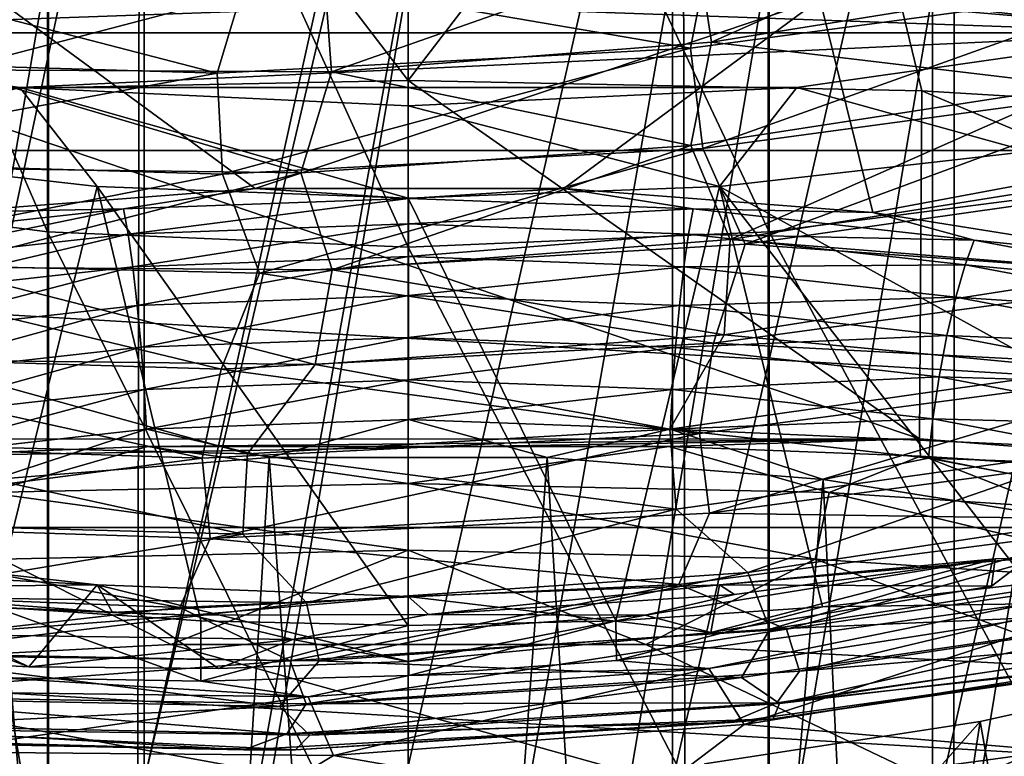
# Model space of a CAD drawing. Header units: metres. Extents: x -44 to 117, y -432 to 89.
# Tile 263 of 656: x -1.57 to 2.4, y -368.35 to -365.38. Entities that reach past the tile are written whole.
import ezdxf

# ---------------------------------------------------------------- set-up
doc = ezdxf.new("R2010")
doc.units = ezdxf.units.M
doc.layers.add('solid_125568', color=7, linetype='CONTINUOUS')

msp = doc.modelspace()

# ---------------------------------------------------------------- linework, layer by layer
at = {"layer": 'solid_125568'}
for points in [[(-1.455538, -366.23111, 223.101624), (-1.455538, -363.087524, 226.457443), (-2.892772, -362.916077, 226.283554)], [(-2.892772, -366.046387, 222.941879), (-1.455538, -366.23111, 223.101624), (-2.892772, -362.916077, 226.283554)], [(2.892772, -366.046387, 222.941879), (2.892772, -362.916077, 226.283554), (1.455538, -363.087524, 226.457443)], [(-1.455538, -363.087524, 226.457443), (0, -366.292938, 223.15509), (0, -363.144897, 226.515656)], [(-1.455538, -366.23111, 223.101624), (0, -366.292938, 223.15509), (-1.455538, -363.087524, 226.457443)], [(1.455538, -366.23111, 223.101624), (1.455538, -363.087524, 226.457443), (0, -363.144897, 226.515656)], [(1.455538, -366.23111, 223.101624), (2.892772, -366.046387, 222.941879), (1.455538, -363.087524, 226.457443)], [(0, -366.292938, 223.15509), (1.455538, -366.23111, 223.101624), (0, -363.144897, 226.515656)], [(-4.693126, -363.768585, 306.850952), (-2.072113, -365.662933, 292.5802), (-1.566461, -363.576874, 306.811707)], [(-1.566461, -363.576874, 306.811707), (-2.072113, -365.662933, 292.5802), (-0.000224, -365.621094, 292.574127)], [(-1.566461, -363.576874, 306.811707), (-0.000224, -365.621094, 292.574127), (1.566671, -363.577698, 306.806091)], [(1.566671, -363.577698, 306.806091), (-0.000224, -365.621094, 292.574127), (2.071656, -365.662903, 292.5802)], [(1.566671, -363.577698, 306.806091), (2.071656, -365.662903, 292.5802), (4.141285, -365.788544, 292.598389)], [(1.566671, -363.577698, 306.806091), (4.141285, -365.788544, 292.598389), (4.693468, -363.771057, 306.834198)], [(0, -363.9104, 845.023376), (-1.065333, -368.444733, 837.23761), (0, -363.647278, 845.457642)], [(-1.065333, -368.444733, 837.23761), (-1.065333, -363.704559, 845.492432), (0, -363.647278, 845.457642)], [(-1.065333, -368.444733, 837.23761), (-2.113864, -368.620605, 837.332886), (-1.065333, -363.704559, 845.492432)], [(-2.113864, -368.620605, 837.332886), (-2.113864, -363.875488, 845.596313), (-1.065333, -363.704559, 845.492432)], [(1.065333, -368.444733, 837.23761), (0, -368.385803, 837.205688), (1.065333, -363.704559, 845.492432)], [(1.065333, -363.704559, 845.492432), (0, -368.385803, 837.205688), (0, -363.9104, 845.023376)], [(1.065333, -368.444733, 837.23761), (1.065333, -363.704559, 845.492432), (2.113864, -363.875488, 845.596313)], [(2.113864, -368.620605, 837.332886), (1.065333, -368.444733, 837.23761), (2.113864, -363.875488, 845.596313)], [(2.113864, -368.620605, 837.332886), (2.113864, -363.875488, 845.596313), (3.129059, -364.157349, 845.767639)], [(0, -363.9104, 845.023376), (0, -368.385803, 837.205688), (-1.065333, -368.444733, 837.23761)], [(3.129059, -368.910645, 837.48999), (2.113864, -368.620605, 837.332886), (3.129059, -364.157349, 845.767639)], [(12.909719, -365.903015, 148.800003), (-12.909719, -365.903015, 148.800003), (-12.649399, -364.424561, 148.800003)], [(12.909719, -365.903015, 148.800003), (-12.649399, -364.424561, 148.800003), (12.649399, -364.424561, 148.800003)], [(2.200858, -370.991028, 864.800354), (3.254529, -370.700348, 864.589172), (3.254865, -364.473541, 873.086426)], [(2.201037, -364.752258, 873.311157), (2.200858, -370.991028, 864.800354), (3.254865, -364.473541, 873.086426)], [(1.659749, -365.292175, 264.704926), (3.396868, -364.538818, 267.022522), (4.965663, -365.575073, 264.729523)], [(-2.177384, -364.757172, 873.315125), (-2.177491, -370.996063, 864.804016), (-1.094528, -371.168091, 864.929016)], [(-2.177384, -364.757172, 873.315125), (-1.094528, -371.168091, 864.929016), (-1.085199, -364.923859, 873.449463)], [(1.109473, -364.921387, 873.44751), (1.118748, -371.165558, 864.927185), (2.201037, -364.752258, 873.311157)], [(1.118748, -371.165558, 864.927185), (2.200858, -370.991028, 864.800354), (2.201037, -364.752258, 873.311157)], [(1.162611, -365.068848, 881.942444), (2.652065, -364.830017, 881.917664), (1.222754, -365.467163, 881.916199)], [(2.652065, -364.830017, 881.917664), (2.741461, -365.22226, 881.886963), (1.222754, -365.467163, 881.916199)], [(-2.882698, -364.935791, 879.071655), (-1.451161, -365.140015, 879.220032), (-2.882698, -373.458679, 867.340881)], [(0, -365.104614, 873.329163), (-1.085199, -364.923859, 873.449463), (-1.094528, -371.168091, 864.929016)], [(1.109473, -364.921387, 873.44751), (0, -365.104614, 873.329163), (0, -371.225586, 864.970764)], [(1.109473, -364.921387, 873.44751), (0, -371.225586, 864.970764), (1.118748, -371.165558, 864.927185)], [(2.882698, -364.935791, 879.071655), (2.882698, -373.458679, 867.340881), (1.451161, -373.662903, 867.489258)], [(1.451161, -365.140015, 879.220032), (2.882698, -364.935791, 879.071655), (1.451161, -373.662903, 867.489258)], [(-4.617289, -365.06485, 879.783447), (-3.113312, -365.429108, 880.048096), (-1.508225, -365.247986, 879.916504)], [(1.218607, -365.076355, 887.282104), (-0.649049, -365.184906, 887.199829), (1.137646, -365.491302, 887.32019)], [(-0.339627, -365.184479, 881.868469), (1.162611, -365.068848, 881.942444), (-0.309378, -365.586456, 881.845032)], [(1.162611, -365.068848, 881.942444), (1.222754, -365.467163, 881.916199), (-0.309378, -365.586456, 881.845032)], [(1.218607, -365.076355, 887.282104), (1.137646, -365.491302, 887.32019), (3.032804, -365.235107, 887.280396)], [(3.113315, -365.429108, 880.048096), (4.617293, -365.06485, 879.783447), (1.508235, -365.247986, 879.916504)], [(0, -365.104614, 873.329163), (-1.094528, -371.168091, 864.929016), (0, -371.225586, 864.970764)], [(-1.451161, -365.140015, 879.220032), (-1.451161, -373.662903, 867.489258), (-2.882698, -373.458679, 867.340881)], [(-2.509391, -365.140106, 886.990112), (-2.669279, -365.535278, 887.010803), (-0.770166, -365.591827, 887.230591)], [(-0.649049, -365.184906, 887.199829), (-2.509391, -365.140106, 886.990112), (-0.770166, -365.591827, 887.230591)], [(-1.838045, -365.175293, 881.694763), (-0.339627, -365.184479, 881.868469), (-1.838029, -365.57843, 881.672302)], [(-1.451161, -365.140015, 879.220032), (0, -365.208405, 879.269714), (-1.451161, -373.662903, 867.489258)], [(1.451161, -365.140015, 879.220032), (1.451161, -373.662903, 867.489258), (0, -373.731293, 867.53894)], [(1.451161, -365.140015, 879.220032), (0, -373.731293, 867.53894), (0, -365.208405, 879.269714)], [(-0.339627, -365.184479, 881.868469), (-0.309378, -365.586456, 881.845032), (-1.838029, -365.57843, 881.672302)], [(0, -365.208405, 879.269714), (0, -373.731293, 867.53894), (-1.451161, -373.662903, 867.489258)], [(-0.649049, -365.184906, 887.199829), (-0.770166, -365.591827, 887.230591), (1.137646, -365.491302, 887.32019)], [(-3.113312, -365.429108, 880.048096), (0, -365.319, 879.968079), (-1.508225, -365.247986, 879.916504)], [(3.113315, -365.429108, 880.048096), (1.508235, -365.247986, 879.916504), (0, -365.319, 879.968079)], [(3.032804, -365.235107, 887.280396), (1.137646, -365.491302, 887.32019), (1.18842, -365.895782, 887.296082)], [(3.032804, -365.235107, 887.280396), (1.18842, -365.895782, 887.296082), (3.11352, -365.634216, 887.252319)], [(1.222754, -365.467163, 881.916199), (2.741461, -365.22226, 881.886963), (2.698939, -365.64212, 881.924133)], [(-1.659749, -365.292175, 264.704926), (-0.617498, -366.056274, 262.907745), (-1.86469, -366.152832, 262.790833)], [(-1.659749, -365.292175, 264.704926), (1.659749, -365.292175, 264.704926), (-0.617498, -366.056274, 262.907745)], [(1.659749, -365.292175, 264.704926), (0.627857, -366.05661, 262.907349), (-0.617498, -366.056274, 262.907745)], [(1.659749, -365.292175, 264.704926), (1.873318, -366.153809, 262.789673), (0.627857, -366.05661, 262.907349)], [(1.659749, -365.292175, 264.704926), (4.965663, -365.575073, 264.729523), (1.873318, -366.153809, 262.789673)], [(-3.113312, -365.429108, 880.048096), (3.113315, -365.429108, 880.048096), (0, -365.319, 879.968079)], [(-3.113312, -365.429108, 880.048096), (-1.567245, -365.649658, 880.208313), (3.113315, -365.429108, 880.048096)], [(-2.5, -365.907257, 879.611877), (-1.567245, -365.649658, 880.208313), (-3.113312, -365.429108, 880.048096)], [(-1.567245, -365.649658, 880.208313), (1.567246, -365.649658, 880.208313), (3.113315, -365.429108, 880.048096)], [(2.5, -365.907257, 879.611877), (3.113315, -365.429108, 880.048096), (1.567246, -365.649658, 880.208313)], [(1.137646, -365.491302, 887.32019), (-0.770166, -365.591827, 887.230591), (-0.749885, -365.999207, 887.208679)], [(1.137646, -365.491302, 887.32019), (-0.749885, -365.999207, 887.208679), (1.18842, -365.895782, 887.296082)], [(-0.309378, -365.586456, 881.845032), (1.222754, -365.467163, 881.916199), (1.139084, -365.88269, 881.948914)], [(1.222754, -365.467163, 881.916199), (2.698939, -365.64212, 881.924133), (1.139084, -365.88269, 881.948914)], [(-0.770166, -365.591827, 887.230591), (-2.669279, -365.535278, 887.010803), (-2.679727, -365.942902, 886.989319)], [(-0.770166, -365.591827, 887.230591), (-2.679727, -365.942902, 886.989319), (-0.749885, -365.999207, 887.208679)], [(-1.838029, -365.57843, 881.672302), (-0.433339, -365.993744, 881.870361), (-2.000887, -365.973694, 881.687561)], [(-1.838029, -365.57843, 881.672302), (-0.309378, -365.586456, 881.845032), (-0.433339, -365.993744, 881.870361)], [(-0.309378, -365.586456, 881.845032), (1.139084, -365.88269, 881.948914), (-0.433339, -365.993744, 881.870361)], [(4.965663, -365.575073, 264.729523), (3.086668, -366.346924, 262.554321), (1.873318, -366.153809, 262.789673)], [(-2.5, -365.907257, 879.611877), (-1.25544, -366.048828, 879.714722), (-1.567245, -365.649658, 880.208313)], [(-0.000224, -365.621094, 292.574127), (-2.072113, -365.662933, 292.5802), (2.062102, -367.066132, 282.574432)], [(-1.567245, -365.649658, 880.208313), (0, -365.723511, 880.261963), (1.567246, -365.649658, 880.208313)], [(0, -366.096161, 879.749084), (0, -365.723511, 880.261963), (-1.567245, -365.649658, 880.208313)], [(-1.25544, -366.048828, 879.714722), (0, -366.096161, 879.749084), (-1.567245, -365.649658, 880.208313)], [(2.071656, -365.662903, 292.5802), (-0.000224, -365.621094, 292.574127), (2.062102, -367.066132, 282.574432)], [(1.25544, -366.048828, 879.714722), (1.567246, -365.649658, 880.208313), (0, -365.723511, 880.261963)], [(1.139084, -365.88269, 881.948914), (2.698939, -365.64212, 881.924133), (1.298765, -366.262115, 882.047852)], [(3.11352, -365.634216, 887.252319), (1.18842, -365.895782, 887.296082), (1.35834, -366.281494, 887.212463)], [(1.25544, -366.048828, 879.714722), (2.5, -365.907257, 879.611877), (1.567246, -365.649658, 880.208313)], [(2.698939, -365.64212, 881.924133), (2.890356, -366.007721, 882.012024), (1.298765, -366.262115, 882.047852)], [(3.11352, -365.634216, 887.252319), (1.35834, -366.281494, 887.212463), (3.302386, -366.005981, 887.157227)], [(-2.072113, -365.662933, 292.5802), (-2.082819, -367.066956, 282.574524), (2.062102, -367.066132, 282.574432)], [(2.071656, -365.662903, 292.5802), (2.062102, -367.066132, 282.574432), (6.19376, -367.394196, 282.612793)], [(4.141285, -365.788544, 292.598389), (2.071656, -365.662903, 292.5802), (6.19376, -367.394196, 282.612793)], [(0, -366.096161, 879.749084), (1.25544, -366.048828, 879.714722), (0, -365.723511, 880.261963)], [(-0.433339, -365.993744, 881.870361), (1.139084, -365.88269, 881.948914), (-0.307076, -366.384735, 881.97876)], [(1.139084, -365.88269, 881.948914), (1.298765, -366.262115, 882.047852), (-0.307076, -366.384735, 881.97876)], [(-12.909719, -365.903015, 148.800003), (13, -367.423309, 148.800003), (-13, -367.423309, 148.800003)], [(12.909719, -365.903015, 148.800003), (13, -367.423309, 148.800003), (-12.909719, -365.903015, 148.800003)], [(-1.671002, -367.743195, 879.875244), (-1.25544, -366.048828, 879.714722), (-2.5, -365.907257, 879.611877)], [(1.18842, -365.895782, 887.296082), (-0.749885, -365.999207, 887.208679), (-0.600721, -366.397675, 887.135864)], [(1.18842, -365.895782, 887.296082), (-0.600721, -366.397675, 887.135864), (1.35834, -366.281494, 887.212463)], [(2.5, -366.73587, 879.704895), (2.5, -365.907257, 879.611877), (1.25544, -366.048828, 879.714722)], [(-0.749885, -365.999207, 887.208679), (-2.679727, -365.942902, 886.989319), (-2.553023, -366.352661, 886.926453)], [(-0.749885, -365.999207, 887.208679), (-2.553023, -366.352661, 886.926453), (-0.600721, -366.397675, 887.135864)], [(-2.000887, -365.973694, 881.687561), (-0.433339, -365.993744, 881.870361), (-1.909459, -366.37381, 881.803528)], [(-0.433339, -365.993744, 881.870361), (-0.307076, -366.384735, 881.97876), (-1.909459, -366.37381, 881.803528)], [(1.298765, -366.262115, 882.047852), (2.890356, -366.007721, 882.012024), (2.910101, -366.391968, 882.167542)], [(3.302386, -366.005981, 887.157227), (1.35834, -366.281494, 887.212463), (3.204858, -366.412323, 887.022339)], [(-1.455538, -369.098541, 219.506989), (-1.455538, -366.23111, 223.101624), (-2.892772, -366.046387, 222.941879)], [(-2.892772, -368.901764, 219.362411), (-1.455538, -369.098541, 219.506989), (-2.892772, -366.046387, 222.941879)], [(-1.671002, -367.743195, 879.875244), (-0.836788, -367.799835, 879.916443), (-1.25544, -366.048828, 879.714722)], [(0, -367.818726, 879.930115), (0, -366.096161, 879.749084), (-1.25544, -366.048828, 879.714722)], [(-0.836788, -367.799835, 879.916443), (0, -367.818726, 879.930115), (-1.25544, -366.048828, 879.714722)], [(0.836788, -367.799835, 879.916443), (1.25544, -366.048828, 879.714722), (0, -366.096161, 879.749084)], [(0.836788, -367.799835, 879.916443), (1.671002, -367.743195, 879.875244), (1.25544, -366.048828, 879.714722)], [(2.5, -367.648987, 879.806824), (2.5, -366.73587, 879.704895), (1.25544, -366.048828, 879.714722)], [(1.671002, -367.743195, 879.875244), (2.5, -367.648987, 879.806824), (1.25544, -366.048828, 879.714722)], [(2.892772, -368.901764, 219.362411), (2.892772, -366.046387, 222.941879), (1.455538, -366.23111, 223.101624)], [(-1.148726, -366.138763, 262.777527), (-1.86469, -366.152832, 262.790833), (-0.617498, -366.056274, 262.907745)], [(-1.148726, -366.138763, 262.777527), (-0.617498, -366.056274, 262.907745), (0.000262, -366.096619, 262.828827)], [(0.000262, -366.096619, 262.828827), (-0.617498, -366.056274, 262.907745), (0.627857, -366.05661, 262.907349)], [(0.000262, -366.096619, 262.828827), (0.627857, -366.05661, 262.907349), (1.149236, -366.138794, 262.777466)], [(1.149236, -366.138794, 262.777466), (0.627857, -366.05661, 262.907349), (1.873318, -366.153809, 262.789673)], [(-1.148726, -366.138763, 262.777527), (0.000262, -366.096619, 262.828827), (-1.130267, -366.240692, 262.651581)], [(0.000262, -366.096619, 262.828827), (0.000258, -366.199036, 262.701935), (-1.130267, -366.240692, 262.651581)], [(0, -367.818726, 879.930115), (0.836788, -367.799835, 879.916443), (0, -366.096161, 879.749084)], [(0.000262, -366.096619, 262.828827), (1.149236, -366.138794, 262.777466), (0.000258, -366.199036, 262.701935)], [(-2.282151, -366.264282, 262.624573), (-1.86469, -366.152832, 262.790833), (-1.148726, -366.138763, 262.777527)], [(-2.282151, -366.264282, 262.624573), (-1.148726, -366.138763, 262.777527), (-2.245501, -366.364716, 262.501465)], [(-1.148726, -366.138763, 262.777527), (-1.130267, -366.240692, 262.651581), (-2.245501, -366.364716, 262.501465)], [(1.149236, -366.138794, 262.777466), (1.130769, -366.240723, 262.65155), (0.000258, -366.199036, 262.701935)], [(1.149236, -366.138794, 262.777466), (2.282663, -366.264343, 262.624481), (1.130769, -366.240723, 262.65155)], [(1.149236, -366.138794, 262.777466), (1.873318, -366.153809, 262.789673), (2.282663, -366.264343, 262.624481)], [(2.282663, -366.264343, 262.624481), (1.873318, -366.153809, 262.789673), (3.086668, -366.346924, 262.554321)], [(-1.130267, -366.240692, 262.651581), (0.000258, -366.199036, 262.701935), (-1.111331, -366.372559, 262.544922)], [(0.000258, -366.199036, 262.701935), (0.000254, -366.331482, 262.594269), (-1.111331, -366.372559, 262.544922)], [(0.000258, -366.199036, 262.701935), (1.130769, -366.240723, 262.65155), (0.000254, -366.331482, 262.594269)], [(-2.245501, -366.364716, 262.501465), (-1.130267, -366.240692, 262.651581), (-2.207941, -366.495026, 262.397797)], [(-1.130267, -366.240692, 262.651581), (-1.111331, -366.372559, 262.544922), (-2.207941, -366.495026, 262.397797)], [(-1.455538, -366.23111, 223.101624), (0, -369.164429, 219.555389), (0, -366.292938, 223.15509)], [(-1.455538, -369.098541, 219.506989), (0, -369.164429, 219.555389), (-1.455538, -366.23111, 223.101624)], [(1.455538, -369.098541, 219.506989), (1.455538, -366.23111, 223.101624), (0, -366.292938, 223.15509)], [(1.130769, -366.240723, 262.65155), (1.111825, -366.37262, 262.544861), (0.000254, -366.331482, 262.594269)], [(1.130769, -366.240723, 262.65155), (2.246005, -366.364807, 262.501373), (1.111825, -366.37262, 262.544861)], [(2.282663, -366.264343, 262.624481), (2.246005, -366.364807, 262.501373), (1.130769, -366.240723, 262.65155)], [(1.455538, -369.098541, 219.506989), (2.892772, -368.901764, 219.362411), (1.455538, -366.23111, 223.101624)], [(1.35834, -366.281494, 887.212463), (-0.600721, -366.397675, 887.135864), (1.231614, -366.679688, 887.069641)], [(-0.307076, -366.384735, 881.97876), (1.298765, -366.262115, 882.047852), (1.274299, -366.646729, 882.203003)], [(1.35834, -366.281494, 887.212463), (1.231614, -366.679688, 887.069641), (3.204858, -366.412323, 887.022339)], [(1.298765, -366.262115, 882.047852), (2.910101, -366.391968, 882.167542), (1.274299, -366.646729, 882.203003)], [(2.282663, -366.264343, 262.624481), (3.385267, -366.471313, 262.372009), (2.246005, -366.364807, 262.501373)], [(2.282663, -366.264343, 262.624481), (3.086668, -366.346924, 262.554321), (3.385267, -366.471313, 262.372009)], [(0, -369.164429, 219.555389), (1.455538, -369.098541, 219.506989), (0, -366.292938, 223.15509)], [(-2.553023, -366.352661, 886.926453), (-2.733711, -366.725311, 886.761597), (-0.755309, -366.784515, 886.982971)], [(-0.600721, -366.397675, 887.135864), (-2.553023, -366.352661, 886.926453), (-0.755309, -366.784515, 886.982971)], [(-1.111331, -366.372559, 262.544922), (0.000254, -366.331482, 262.594269), (-1.093239, -366.528137, 262.467346)], [(0.000254, -366.331482, 262.594269), (0.00025, -366.487579, 262.515656), (-1.093239, -366.528137, 262.467346)], [(0.000254, -366.331482, 262.594269), (1.111825, -366.37262, 262.544861), (0.00025, -366.487579, 262.515656)], [(2.246005, -366.364807, 262.501373), (2.208436, -366.495087, 262.397705), (1.111825, -366.37262, 262.544861)], [(2.246005, -366.364807, 262.501373), (3.330955, -366.569336, 262.253571), (2.208436, -366.495087, 262.397705)], [(3.385267, -366.471313, 262.372009), (3.330955, -366.569336, 262.253571), (2.246005, -366.364807, 262.501373)], [(-2.207941, -366.495026, 262.397797), (-1.111331, -366.372559, 262.544922), (-2.172092, -366.648956, 262.323181)], [(-1.111331, -366.372559, 262.544922), (-1.093239, -366.528137, 262.467346), (-2.172092, -366.648956, 262.323181)], [(-1.909459, -366.37381, 881.803528), (-0.375518, -366.765808, 882.130493), (-2.021112, -366.747406, 881.948914)], [(-1.909459, -366.37381, 881.803528), (-0.307076, -366.384735, 881.97876), (-0.375518, -366.765808, 882.130493)], [(-0.600721, -366.397675, 887.135864), (-0.755309, -366.784515, 886.982971), (1.231614, -366.679688, 887.069641)], [(-0.307076, -366.384735, 881.97876), (1.274299, -366.646729, 882.203003), (-0.375518, -366.765808, 882.130493)], [(1.111825, -366.37262, 262.544861), (1.093725, -366.528168, 262.467285), (0.00025, -366.487579, 262.515656)], [(1.111825, -366.37262, 262.544861), (2.208436, -366.495087, 262.397705), (1.093725, -366.528168, 262.467285)], [(1.274299, -366.646729, 882.203003), (2.910101, -366.391968, 882.167542), (2.746587, -366.786926, 882.385254)], [(3.204858, -366.412323, 887.022339), (1.231614, -366.679688, 887.069641), (3.167486, -366.781006, 886.830017)], [(-1.093239, -366.528137, 262.467346), (0.00025, -366.487579, 262.515656), (-1.077316, -366.697052, 262.425446)], [(0.00025, -366.487579, 262.515656), (0.000246, -366.657043, 262.472839), (-1.077316, -366.697052, 262.425446)], [(0.00025, -366.487579, 262.515656), (1.093725, -366.528168, 262.467285), (0.000246, -366.657043, 262.472839)], [(2.208436, -366.495087, 262.397705), (2.172579, -366.649017, 262.32312), (1.093725, -366.528168, 262.467285)], [(2.208436, -366.495087, 262.397705), (3.275381, -366.696991, 262.154846), (2.172579, -366.649017, 262.32312)], [(3.330955, -366.569336, 262.253571), (3.275381, -366.696991, 262.154846), (2.208436, -366.495087, 262.397705)], [(-2.172092, -366.648956, 262.323181), (-1.093239, -366.528137, 262.467346), (-2.140584, -366.816345, 262.284058)], [(-1.093239, -366.528137, 262.467346), (-1.077316, -366.697052, 262.425446), (-2.140584, -366.816345, 262.284058)], [(1.093725, -366.528168, 262.467285), (1.077795, -366.697113, 262.425415), (0.000246, -366.657043, 262.472839)], [(1.093725, -366.528168, 262.467285), (2.172579, -366.649017, 262.32312), (1.077795, -366.697113, 262.425415)], [(-0.375518, -366.765808, 882.130493), (1.274299, -366.646729, 882.203003), (1.054772, -367.027557, 882.408081)], [(1.274299, -366.646729, 882.203003), (2.746587, -366.786926, 882.385254), (1.054772, -367.027557, 882.408081)], [(-1.077316, -366.697052, 262.425446), (0.000246, -366.657043, 262.472839), (-1.064588, -366.867249, 262.420929)], [(0.000246, -366.657043, 262.472839), (0.000243, -366.827667, 262.467529), (-1.064588, -366.867249, 262.420929)], [(1.231614, -366.679688, 887.069641), (-0.755309, -366.784515, 886.982971), (1.174533, -367.045013, 886.873718)], [(0.000246, -366.657043, 262.472839), (1.077795, -366.697113, 262.425415), (0.000243, -366.827667, 262.467529)], [(2.172579, -366.649017, 262.32312), (2.141064, -366.816437, 262.283997), (1.077795, -366.697113, 262.425415)], [(1.231614, -366.679688, 887.069641), (1.174533, -367.045013, 886.873718), (3.167486, -366.781006, 886.830017)], [(2.172579, -366.649017, 262.32312), (3.222435, -366.848267, 262.085144), (2.141064, -366.816437, 262.283997)], [(3.275381, -366.696991, 262.154846), (3.222435, -366.848267, 262.085144), (2.172579, -366.649017, 262.32312)], [(-2.733711, -366.725311, 886.761597), (-2.828124, -367.077698, 886.554749), (-0.831493, -367.144379, 886.782166)], [(-0.755309, -366.784515, 886.982971), (-2.733711, -366.725311, 886.761597), (-0.831493, -367.144379, 886.782166)], [(-2.140584, -366.816345, 262.284058), (-1.077316, -366.697052, 262.425446), (-2.115444, -366.985199, 262.281891)], [(-1.077316, -366.697052, 262.425446), (-1.064588, -366.867249, 262.420929), (-2.115444, -366.985199, 262.281891)], [(1.077795, -366.697113, 262.425415), (1.065062, -366.867279, 262.420898), (0.000243, -366.827667, 262.467529)], [(1.077795, -366.697113, 262.425415), (2.141064, -366.816437, 262.283997), (1.065062, -366.867279, 262.420898)], [(-2.021112, -366.747406, 881.948914), (-0.64876, -367.126862, 882.318481), (-2.344971, -367.083466, 882.115845)], [(-2.021112, -366.747406, 881.948914), (-0.375518, -366.765808, 882.130493), (-0.64876, -367.126862, 882.318481)], [(-0.375518, -366.765808, 882.130493), (1.054772, -367.027557, 882.408081), (-0.64876, -367.126862, 882.318481)], [(-0.755309, -366.784515, 886.982971), (-0.831493, -367.144379, 886.782166), (1.174533, -367.045013, 886.873718)], [(1.054772, -367.027557, 882.408081), (2.746587, -366.786926, 882.385254), (2.815867, -367.105347, 882.638611)], [(3.167486, -366.781006, 886.830017), (1.174533, -367.045013, 886.873718), (1.215398, -367.366272, 886.628906)], [(3.167486, -366.781006, 886.830017), (1.215398, -367.366272, 886.628906), (3.216652, -367.098663, 886.582764)], [(-1.064588, -366.867249, 262.420929), (0.000243, -366.827667, 262.467529), (-1.055575, -367.027435, 262.450409)], [(0.000243, -366.827667, 262.467529), (0.000241, -366.98822, 262.496399), (-1.055575, -367.027435, 262.450409)], [(0.000243, -366.827667, 262.467529), (1.065062, -366.867279, 262.420898), (0.000241, -366.98822, 262.496399)], [(2.141064, -366.816437, 262.283997), (2.115919, -366.98526, 262.281799), (1.065062, -366.867279, 262.420898)], [(2.141064, -366.816437, 262.283997), (3.176002, -367.013184, 262.050507), (2.115919, -366.98526, 262.281799)], [(3.222435, -366.848267, 262.085144), (3.176002, -367.013184, 262.050507), (2.141064, -366.816437, 262.283997)], [(-2.115444, -366.985199, 262.281891), (-1.064588, -366.867249, 262.420929), (-2.097694, -367.144318, 262.313171)], [(-1.064588, -366.867249, 262.420929), (-1.055575, -367.027435, 262.450409), (-2.097694, -367.144318, 262.313171)], [(1.065062, -366.867279, 262.420898), (1.056045, -367.027466, 262.450378), (0.000241, -366.98822, 262.496399)], [(1.065062, -366.867279, 262.420898), (2.115919, -366.98526, 262.281799), (1.056045, -367.027466, 262.450378)], [(-0.560579, -367.141418, 262.53952), (-1.055575, -367.027435, 262.450409), (0.000241, -366.98822, 262.496399)], [(0.560562, -367.141418, 262.53952), (-0.560579, -367.141418, 262.53952), (0.000241, -366.98822, 262.496399)], [(0.560562, -367.141418, 262.53952), (0.000241, -366.98822, 262.496399), (1.056045, -367.027466, 262.450378)], [(2.115919, -366.98526, 262.281799), (2.098164, -367.144379, 262.31311), (1.056045, -367.027466, 262.450378)], [(2.115919, -366.98526, 262.281799), (3.139068, -367.17984, 262.052155), (2.098164, -367.144379, 262.31311)], [(3.176002, -367.013184, 262.050507), (3.139068, -367.17984, 262.052155), (2.115919, -366.98526, 262.281799)], [(-1.673766, -367.229797, 262.43634), (-2.097694, -367.144318, 262.313171), (-1.055575, -367.027435, 262.450409)], [(-0.560579, -367.141418, 262.53952), (-1.673766, -367.229797, 262.43634), (-1.055575, -367.027435, 262.450409)], [(-0.64876, -367.126862, 882.318481), (1.054772, -367.027557, 882.408081), (1.080462, -367.350098, 882.664368)], [(1.673746, -367.229797, 262.436371), (0.560562, -367.141418, 262.53952), (1.056045, -367.027466, 262.450378)], [(1.054772, -367.027557, 882.408081), (2.815867, -367.105347, 882.638611), (1.080462, -367.350098, 882.664368)], [(1.673746, -367.229797, 262.436371), (1.056045, -367.027466, 262.450378), (2.098164, -367.144379, 262.31311)], [(-0.831493, -367.144379, 886.782166), (-2.828124, -367.077698, 886.554749), (-2.805109, -367.403748, 886.314392)], [(-2.344971, -367.083466, 882.115845), (-0.666944, -367.44989, 882.574829), (-2.406826, -367.40329, 882.369324)], [(-2.344971, -367.083466, 882.115845), (-0.64876, -367.126862, 882.318481), (-0.666944, -367.44989, 882.574829)], [(-2.086052, -367.137543, 282.085846), (2.062102, -367.066132, 282.574432), (-2.082819, -367.066956, 282.574524)], [(-2.086052, -367.137543, 282.085846), (-1.051796, -367.096436, 282.148773), (2.062102, -367.066132, 282.574432)], [(-1.051796, -367.096436, 282.148773), (1.051798, -367.096436, 282.148773), (2.062102, -367.066132, 282.574432)], [(1.174533, -367.045013, 886.873718), (-0.831493, -367.144379, 886.782166), (-0.799367, -367.468506, 886.539734)], [(1.174533, -367.045013, 886.873718), (-0.799367, -367.468506, 886.539734), (1.215398, -367.366272, 886.628906)], [(1.051798, -367.096436, 282.148773), (2.0653, -367.136444, 282.087524), (2.062102, -367.066132, 282.574432)], [(2.0653, -367.136444, 282.087524), (6.19376, -367.394196, 282.612793), (2.062102, -367.066132, 282.574432)], [(-1.697855, -367.282837, 281.392273), (-1.051796, -367.096436, 282.148773), (-2.086052, -367.137543, 282.085846)], [(-1.697855, -367.282837, 281.392273), (0, -367.245514, 281.447571), (-1.051796, -367.096436, 282.148773)], [(0, -367.245514, 281.447571), (1.051798, -367.096436, 282.148773), (-1.051796, -367.096436, 282.148773)], [(0, -367.245514, 281.447571), (1.697855, -367.282806, 281.392273), (1.051798, -367.096436, 282.148773)], [(1.697855, -367.282806, 281.392273), (2.0653, -367.136444, 282.087524), (1.051798, -367.096436, 282.148773)], [(1.080462, -367.350098, 882.664368), (2.815867, -367.105347, 882.638611), (1.369322, -367.605469, 882.965393)], [(3.216652, -367.098663, 886.582764), (1.215398, -367.366272, 886.628906), (3.106994, -367.394501, 886.302856)], [(2.815867, -367.105347, 882.638611), (3.133899, -367.337006, 882.920044), (1.369322, -367.605469, 882.965393)], [(-0.831493, -367.144379, 886.782166), (-2.805109, -367.403748, 886.314392), (-0.799367, -367.468506, 886.539734)], [(-0.560579, -367.141418, 262.53952), (-1.030413, -374.808075, 266.40155), (-1.673766, -367.229797, 262.43634)], [(-0.560579, -367.141418, 262.53952), (0.000078, -374.758545, 266.439209), (-1.030413, -374.808075, 266.40155)], [(-0.64876, -367.126862, 882.318481), (1.080462, -367.350098, 882.664368), (-0.666944, -367.44989, 882.574829)], [(0.560562, -367.141418, 262.53952), (0.000078, -374.758545, 266.439209), (-0.560579, -367.141418, 262.53952)], [(0.560562, -367.141418, 262.53952), (1.030548, -374.808075, 266.40155), (0.000078, -374.758545, 266.439209)], [(1.673746, -367.229797, 262.436371), (1.030548, -374.808075, 266.40155), (0.560562, -367.141418, 262.53952)], [(2.766081, -367.404938, 262.230408), (1.673746, -367.229797, 262.436371), (2.098164, -367.144379, 262.31311)], [(1.697855, -367.282806, 281.392273), (3.385245, -367.394501, 281.226715), (2.0653, -367.136444, 282.087524)], [(2.0653, -367.136444, 282.087524), (3.145287, -367.208099, 281.977905), (6.19376, -367.394196, 282.612793)], [(3.385245, -367.394501, 281.226715), (3.145287, -367.208099, 281.977905), (2.0653, -367.136444, 282.087524)], [(2.766081, -367.404938, 262.230408), (2.098164, -367.144379, 262.31311), (3.113118, -367.337189, 262.086395)], [(3.139068, -367.17984, 262.052155), (3.113118, -367.337189, 262.086395), (2.098164, -367.144379, 262.31311)], [(-1.673766, -367.229797, 262.43634), (-1.030413, -374.808075, 266.40155), (-2.047857, -374.957489, 266.289948)], [(1.673746, -367.229797, 262.436371), (2.047994, -374.95752, 266.289917), (1.030548, -374.808075, 266.40155)], [(2.766081, -367.404938, 262.230408), (2.047994, -374.95752, 266.289917), (1.673746, -367.229797, 262.436371)], [(-1.697855, -367.282837, 281.392273), (0, -367.514526, 280.754974), (0, -367.245514, 281.447571)], [(0, -367.245514, 281.447571), (0, -367.514526, 280.754974), (1.64101, -367.550568, 280.701538)], [(0, -367.245514, 281.447571), (1.64101, -367.550568, 280.701538), (1.697855, -367.282806, 281.392273)], [(-1.697855, -367.282837, 281.392273), (-1.64101, -367.550568, 280.701538), (0, -367.514526, 280.754974)], [(1.697855, -367.282806, 281.392273), (1.64101, -367.550568, 280.701538), (3.271904, -367.658508, 280.541534)], [(1.697855, -367.282806, 281.392273), (3.271904, -367.658508, 280.541534), (3.385245, -367.394501, 281.226715)], [(-0.666944, -367.44989, 882.574829), (1.080462, -367.350098, 882.664368), (-0.410319, -367.727539, 882.894287)], [(1.080462, -367.350098, 882.664368), (1.369322, -367.605469, 882.965393), (-0.410319, -367.727539, 882.894287)], [(1.369322, -367.605469, 882.965393), (3.133899, -367.337006, 882.920044), (1.458587, -367.833801, 883.299316)], [(3.133899, -367.337006, 882.920044), (3.261221, -367.556641, 883.246948), (1.458587, -367.833801, 883.299316)], [(1.215398, -367.366272, 886.628906), (-0.799367, -367.468506, 886.539734), (1.09135, -367.653839, 886.340881)], [(1.215398, -367.366272, 886.628906), (1.09135, -367.653839, 886.340881), (3.106994, -367.394501, 886.302856)], [(1.52502, -367.833923, 886.020813), (3.106994, -367.394501, 886.302856), (1.09135, -367.653839, 886.340881)], [(1.52502, -367.833923, 886.020813), (3.510115, -367.543213, 885.955872), (3.106994, -367.394501, 886.302856)], [(12.909719, -368.943604, 148.800003), (-13, -367.423309, 148.800003), (13, -367.423309, 148.800003)], [(12.909719, -368.943604, 148.800003), (-12.909719, -368.943604, 148.800003), (-13, -367.423309, 148.800003)], [(-2.805109, -367.403748, 886.314392), (-2.930181, -367.670044, 886.009766), (-0.921478, -367.745422, 886.243408)], [(-0.799367, -367.468506, 886.539734), (-2.805109, -367.403748, 886.314392), (-0.921478, -367.745422, 886.243408)], [(-2.406826, -367.40329, 882.369324), (-0.666944, -367.44989, 882.574829), (-2.185345, -367.701324, 882.705566)], [(2.766081, -367.404938, 262.230408), (2.875047, -375.157928, 266.142731), (2.047994, -374.95752, 266.289917)], [(-0.666944, -367.44989, 882.574829), (-0.410319, -367.727539, 882.894287), (-2.185345, -367.701324, 882.705566)], [(-0.799367, -367.468506, 886.539734), (-0.921478, -367.745422, 886.243408), (1.09135, -367.653839, 886.340881)], [(-2.5, -367.513123, 877.40155), (-2.291281, -367.944611, 876.871704), (-1.530334, -367.985107, 877.00116)], [(-1.25544, -367.654694, 877.504456), (-2.5, -367.513123, 877.40155), (-1.530334, -367.985107, 877.00116)], [(-2.5, -367.589874, 877.570557), (-2.5, -367.513123, 877.40155), (-1.25544, -367.654694, 877.504456)], [(-0.957904, -367.895752, 280.091339), (0, -367.514526, 280.754974), (-1.64101, -367.550568, 280.701538)], [(-0.957904, -367.895752, 280.091339), (0.957889, -367.895752, 280.091339), (0, -367.514526, 280.754974)], [(0.957889, -367.895752, 280.091339), (1.64101, -367.550568, 280.701538), (0, -367.514526, 280.754974)], [(-2.846167, -367.9953, 279.943756), (-0.957904, -367.895752, 280.091339), (-1.64101, -367.550568, 280.701538)], [(0.955003, -367.777405, 877.483154), (2.367061, -367.549744, 877.453186), (1.220066, -367.846252, 877.246277)], [(1.315533, -367.694031, 877.599365), (2.367061, -367.549744, 877.453186), (0.955003, -367.777405, 877.483154)], [(0.957889, -367.895752, 280.091339), (2.846153, -367.9953, 279.943756), (1.64101, -367.550568, 280.701538)], [(2.367061, -367.549744, 877.453186), (2.352396, -367.659485, 877.246033), (1.220066, -367.846252, 877.246277)], [(1.25544, -367.654694, 877.504456), (2.352396, -367.659485, 877.246033), (2.5, -367.547638, 877.376648)], [(1.25544, -367.654694, 877.504456), (2.5, -367.547638, 877.376648), (2.367061, -367.549744, 877.453186)], [(1.25544, -367.654694, 877.504456), (2.367061, -367.549744, 877.453186), (1.315533, -367.694031, 877.599365)], [(1.458587, -367.833801, 883.299316), (3.261221, -367.556641, 883.246948), (3.192862, -367.758118, 883.615906)], [(1.57766, -368.002563, 885.655151), (3.510115, -367.543213, 885.955872), (1.52502, -367.833923, 886.020813)], [(1.57766, -368.002563, 885.655151), (3.549676, -367.708405, 885.587708), (3.510115, -367.543213, 885.955872)], [(2.846153, -367.9953, 279.943756), (3.271904, -367.658508, 280.541534), (1.64101, -367.550568, 280.701538)], [(2.367061, -367.549744, 877.453186), (2.5, -367.547638, 877.376648), (2.352396, -367.659485, 877.246033)], [(-2.5, -367.589874, 877.570557), (-1.25544, -367.654694, 877.504456), (-2.5, -367.668396, 877.743591)], [(-0.410319, -367.727539, 882.894287), (1.369322, -367.605469, 882.965393), (-0.360058, -367.961731, 883.232788)], [(1.369322, -367.605469, 882.965393), (1.458587, -367.833801, 883.299316), (-0.360058, -367.961731, 883.232788)], [(-2.473376, -367.923187, 885.751099), (-0.921478, -367.745422, 886.243408), (-2.930181, -367.670044, 886.009766)], [(-1.25544, -367.654694, 877.504456), (-1.192655, -367.766449, 877.747314), (-2.5, -367.668396, 877.743591)], [(-2.5, -367.668396, 877.743591), (-1.192655, -367.766449, 877.747314), (-2.322851, -367.719299, 877.535767)], [(-1.25544, -367.654694, 877.504456), (-1.530334, -367.985107, 877.00116), (-0.765744, -367.991547, 877.103333)], [(-1.25544, -367.654694, 877.504456), (-0.765744, -367.991547, 877.103333), (0, -367.963928, 877.178345)], [(-1.25544, -367.654694, 877.504456), (0, -367.963928, 877.178345), (0, -367.702026, 877.538818)], [(-1.25544, -367.654694, 877.504456), (0, -367.702026, 877.538818), (-1.192655, -367.766449, 877.747314)], [(-0.476859, -367.961273, 885.953003), (1.09135, -367.653839, 886.340881), (-0.921478, -367.745422, 886.243408)], [(-0.476859, -367.961273, 885.953003), (1.52502, -367.833923, 886.020813), (1.09135, -367.653839, 886.340881)], [(1.25544, -367.654694, 877.504456), (0, -367.702026, 877.538818), (1.220066, -367.846252, 877.246277)], [(1.25544, -367.654694, 877.504456), (0.081361, -367.774567, 877.702087), (0, -367.702026, 877.538818)], [(1.25544, -367.654694, 877.504456), (1.315533, -367.694031, 877.599365), (0.081361, -367.774567, 877.702087)], [(1.25544, -367.654694, 877.504456), (1.220066, -367.846252, 877.246277), (2.352396, -367.659485, 877.246033)], [(1.671002, -367.743195, 879.875244), (2.5, -367.73172, 879.692932), (2.5, -367.648987, 879.806824)], [(-0.874743, -367.776337, 877.740112), (-1.881119, -367.855225, 877.220459), (-2.322851, -367.719299, 877.535767)], [(-1.192655, -367.766449, 877.747314), (-0.874743, -367.776337, 877.740112), (-2.322851, -367.719299, 877.535767)], [(-2.185345, -367.701324, 882.705566), (-0.410319, -367.727539, 882.894287), (-2.174649, -367.938324, 883.046082)], [(0, -367.702026, 877.538818), (-0.874743, -367.776337, 877.740112), (-1.192655, -367.766449, 877.747314)], [(0, -367.702026, 877.538818), (0.081361, -367.774567, 877.702087), (-0.874743, -367.776337, 877.740112)], [(0, -367.702026, 877.538818), (0, -367.963928, 877.178345), (1.220066, -367.846252, 877.246277)], [(0.081361, -367.774567, 877.702087), (1.315533, -367.694031, 877.599365), (0.955003, -367.777405, 877.483154)], [(3.447271, -367.843597, 885.204895), (3.549676, -367.708405, 885.587708), (1.57766, -368.002563, 885.655151)], [(-2.473376, -367.923187, 885.751099), (-0.476859, -367.961273, 885.953003), (-0.921478, -367.745422, 886.243408)], [(-0.410319, -367.727539, 882.894287), (-0.360058, -367.961731, 883.232788), (-2.174649, -367.938324, 883.046082)], [(-1.671002, -367.743195, 879.875244), (-1.671076, -368.027924, 879.483337), (-0.836304, -368.04248, 879.582458)], [(-1.671002, -367.743195, 879.875244), (-0.836304, -368.04248, 879.582458), (-0.836788, -367.799835, 879.916443)], [(0.836788, -367.799835, 879.916443), (0.840383, -367.960327, 879.695129), (1.671002, -367.743195, 879.875244)], [(2.5, -367.73172, 879.692932), (0.840383, -367.960327, 879.695129), (1.211727, -367.991547, 879.822571)], [(1.671002, -367.743195, 879.875244), (0.840383, -367.960327, 879.695129), (2.5, -367.73172, 879.692932)], [(2.5, -367.73172, 879.692932), (1.211727, -367.991547, 879.822571), (2.814403, -367.741577, 879.795044)], [(2.814403, -367.741577, 879.795044), (1.211727, -367.991547, 879.822571), (1.354278, -368.218048, 880.156738)], [(1.343912, -368.028748, 883.662537), (3.192862, -367.758118, 883.615906), (1.497218, -368.132965, 884.051147)], [(1.458587, -367.833801, 883.299316), (3.192862, -367.758118, 883.615906), (1.343912, -368.028748, 883.662537)], [(2.814403, -367.741577, 879.795044), (1.354278, -368.218048, 880.156738), (2.995499, -367.95462, 880.118774)], [(3.192862, -367.758118, 883.615906), (3.374578, -367.849213, 883.993469), (1.497218, -368.132965, 884.051147)], [(-0.874743, -367.776337, 877.740112), (-0.4656, -367.875732, 877.396973), (-1.881119, -367.855225, 877.220459)], [(0.081361, -367.774567, 877.702087), (-0.4656, -367.875732, 877.396973), (-0.874743, -367.776337, 877.740112)], [(0.081361, -367.774567, 877.702087), (0.955003, -367.777405, 877.483154), (-0.4656, -367.875732, 877.396973)], [(-0.4656, -367.875732, 877.396973), (0.955003, -367.777405, 877.483154), (0, -367.963928, 877.178345)], [(0.955003, -367.777405, 877.483154), (1.220066, -367.846252, 877.246277), (0, -367.963928, 877.178345)], [(-0.836788, -367.799835, 879.916443), (-0.836304, -368.04248, 879.582458), (0, -367.818726, 879.930115)], [(0, -367.818726, 879.930115), (-0.836304, -368.04248, 879.582458), (0.002298, -368.019928, 879.653198)], [(-0.411682, -368.134491, 885.591125), (1.52502, -367.833923, 886.020813), (-0.476859, -367.961273, 885.953003)], [(-0.411682, -368.134491, 885.591125), (1.57766, -368.002563, 885.655151), (1.52502, -367.833923, 886.020813)], [(-0.360058, -367.961731, 883.232788), (1.458587, -367.833801, 883.299316), (1.343912, -368.028748, 883.662537)], [(0, -367.818726, 879.930115), (0.002298, -368.019928, 879.653198), (0.836788, -367.799835, 879.916443)], [(0.836788, -367.799835, 879.916443), (0.002298, -368.019928, 879.653198), (0.840383, -367.960327, 879.695129)], [(-1.530334, -367.985107, 877.00116), (-2.291281, -367.944611, 876.871704), (-1.881119, -367.855225, 877.220459)], [(-1.530334, -367.985107, 877.00116), (-1.881119, -367.855225, 877.220459), (-0.4656, -367.875732, 877.396973)], [(-0.765744, -367.991547, 877.103333), (-1.530334, -367.985107, 877.00116), (-0.4656, -367.875732, 877.396973)], [(-0.765744, -367.991547, 877.103333), (-0.4656, -367.875732, 877.396973), (0, -367.963928, 877.178345)], [(1.486982, -368.130402, 885.265625), (3.447271, -367.843597, 885.204895), (1.57766, -368.002563, 885.655151)], [(3.246252, -367.938538, 884.813293), (3.447271, -367.843597, 885.204895), (1.486982, -368.130402, 885.265625)], [(1.497218, -368.132965, 884.051147), (3.374578, -367.849213, 883.993469), (3.382848, -367.911102, 884.396484)], [(-2.846167, -367.9953, 279.943756), (3.660269, -369.184357, 278.180908), (-0.957904, -367.895752, 280.091339)], [(-0.957904, -367.895752, 280.091339), (3.660269, -369.184357, 278.180908), (0.957889, -367.895752, 280.091339)], [(0.957889, -367.895752, 280.091339), (3.660269, -369.184357, 278.180908), (2.846153, -367.9953, 279.943756)], [(1.471745, -368.194489, 884.453857), (3.382848, -367.911102, 884.396484), (3.246252, -367.938538, 884.813293)], [(1.497218, -368.132965, 884.051147), (3.382848, -367.911102, 884.396484), (1.471745, -368.194489, 884.453857)], [(-2.396393, -368.101898, 885.394348), (-0.476859, -367.961273, 885.953003), (-2.473376, -367.923187, 885.751099)], [(-2.174649, -367.938324, 883.046082), (-0.519869, -368.145844, 883.586609), (-2.377802, -368.107544, 883.387146)], [(-2.174649, -367.938324, 883.046082), (-0.360058, -367.961731, 883.232788), (-0.519869, -368.145844, 883.586609)], [(1.29835, -368.210327, 884.860962), (3.246252, -367.938538, 884.813293), (1.486982, -368.130402, 885.265625)], [(1.471745, -368.194489, 884.453857), (3.246252, -367.938538, 884.813293), (1.29835, -368.210327, 884.860962)], [(2.995499, -367.95462, 880.118774), (1.354278, -368.218048, 880.156738), (2.606721, -368.324097, 880.43457)], [(-2.846167, -367.9953, 279.943756), (-3.660269, -369.184357, 278.180908), (3.660269, -369.184357, 278.180908)], [(-2.396393, -368.101898, 885.394348), (-0.411682, -368.134491, 885.591125), (-0.476859, -367.961273, 885.953003)], [(-0.360058, -367.961731, 883.232788), (1.343912, -368.028748, 883.662537), (-0.519869, -368.145844, 883.586609)], [(1.211727, -367.991547, 879.822571), (-0.404439, -368.106415, 879.7453), (-0.302007, -368.343353, 880.087402)], [(0.002298, -368.019928, 879.653198), (-0.404439, -368.106415, 879.7453), (1.211727, -367.991547, 879.822571)], [(1.211727, -367.991547, 879.822571), (-0.302007, -368.343353, 880.087402), (1.354278, -368.218048, 880.156738)], [(0.840383, -367.960327, 879.695129), (0.002298, -368.019928, 879.653198), (1.211727, -367.991547, 879.822571)], [(1.994002, -368.559235, 876.276794), (2.30585, -368.2052, 876.508728), (3.334105, -367.978119, 876.447327)], [(3.401688, -368.253448, 876.208862), (1.994002, -368.559235, 876.276794), (3.334105, -367.978119, 876.447327)], [(3.113314, -372.776428, 869.935364), (3.334105, -367.978119, 876.447327), (2.30585, -368.2052, 876.508728)], [(-1.671076, -368.027924, 879.483337), (-2.016009, -368.084442, 879.562256), (-0.404439, -368.106415, 879.7453)], [(-0.836304, -368.04248, 879.582458), (-1.671076, -368.027924, 879.483337), (-0.404439, -368.106415, 879.7453)], [(0.002298, -368.019928, 879.653198), (-0.836304, -368.04248, 879.582458), (-0.404439, -368.106415, 879.7453)], [(-0.519869, -368.145844, 883.586609), (1.343912, -368.028748, 883.662537), (-0.396589, -368.261414, 883.984558)], [(1.486982, -368.130402, 885.265625), (1.57766, -368.002563, 885.655151), (-0.411682, -368.134491, 885.591125)], [(1.343912, -368.028748, 883.662537), (1.497218, -368.132965, 884.051147), (-0.396589, -368.261414, 883.984558)], [(-2.460841, -368.216431, 884.993958), (-0.489683, -368.255371, 885.19574), (-2.396393, -368.101898, 885.394348)], [(-0.489683, -368.255371, 885.19574), (-0.411682, -368.134491, 885.591125), (-2.396393, -368.101898, 885.394348)], [(-2.377802, -368.107544, 883.387146), (-0.519869, -368.145844, 883.586609), (-2.285933, -368.232483, 883.79248)], [(-0.404439, -368.106415, 879.7453), (-2.016009, -368.084442, 879.562256), (-1.954842, -368.328583, 879.909668)], [(-0.404439, -368.106415, 879.7453), (-1.954842, -368.328583, 879.909668), (-0.302007, -368.343353, 880.087402)], [(-0.519869, -368.145844, 883.586609), (-0.396589, -368.261414, 883.984558), (-2.285933, -368.232483, 883.79248)], [(-0.489683, -368.255371, 885.19574), (1.486982, -368.130402, 885.265625), (-0.411682, -368.134491, 885.591125)], [(1.29835, -368.210327, 884.860962), (1.486982, -368.130402, 885.265625), (-0.489683, -368.255371, 885.19574)], [(-0.396589, -368.261414, 883.984558), (1.497218, -368.132965, 884.051147), (1.471745, -368.194489, 884.453857)], [(-0.455552, -368.319763, 884.38446), (1.471745, -368.194489, 884.453857), (1.29835, -368.210327, 884.860962)], [(-0.396589, -368.261414, 883.984558), (1.471745, -368.194489, 884.453857), (-0.455552, -368.319763, 884.38446)], [(-2.61874, -368.26712, 884.565247), (-0.663934, -368.320435, 884.778564), (-2.460841, -368.216431, 884.993958)], [(-0.663934, -368.320435, 884.778564), (-0.489683, -368.255371, 885.19574), (-2.460841, -368.216431, 884.993958)], [(-2.285933, -368.232483, 883.79248), (-0.455552, -368.319763, 884.38446), (-2.377727, -368.284912, 884.187012)], [(-2.285933, -368.232483, 883.79248), (-0.396589, -368.261414, 883.984558), (-0.455552, -368.319763, 884.38446)], [(-0.663934, -368.320435, 884.778564), (1.29835, -368.210327, 884.860962), (-0.489683, -368.255371, 885.19574)], [(-0.455552, -368.319763, 884.38446), (1.29835, -368.210327, 884.860962), (-0.663934, -368.320435, 884.778564)], [(1.354278, -368.218048, 880.156738), (-0.302007, -368.343353, 880.087402), (0.910617, -368.553741, 880.445435)], [(1.354278, -368.218048, 880.156738), (0.910617, -368.553741, 880.445435), (2.606721, -368.324097, 880.43457)], [(1.994002, -368.559235, 876.276794), (1.194186, -368.376526, 876.520386), (2.30585, -368.2052, 876.508728)], [(1.567254, -372.996979, 870.095642), (2.30585, -368.2052, 876.508728), (1.194186, -368.376526, 876.520386)], [(1.567254, -372.996979, 870.095642), (3.113314, -372.776428, 869.935364), (2.30585, -368.2052, 876.508728)], [(-2.377727, -368.284912, 884.187012), (-0.663934, -368.320435, 884.778564), (-2.61874, -368.26712, 884.565247)], [(3.214018, -368.650665, 876.020508), (1.994002, -368.559235, 876.276794), (3.401688, -368.253448, 876.208862)], [(-2.377727, -368.284912, 884.187012), (-0.455552, -368.319763, 884.38446), (-0.663934, -368.320435, 884.778564)], [(-1.954842, -368.328583, 879.909668), (-2.492898, -368.581604, 880.132629), (-0.795642, -368.639923, 880.34491)], [(-0.302007, -368.343353, 880.087402), (-1.954842, -368.328583, 879.909668), (-0.795642, -368.639923, 880.34491)], [(-0.302007, -368.343353, 880.087402), (-0.795642, -368.639923, 880.34491), (0.910617, -368.553741, 880.445435)], [(2.606721, -368.324097, 880.43457), (0.910617, -368.553741, 880.445435), (2.652735, -368.649017, 880.687805)]]:
    msp.add_3dface(points, dxfattribs=at)

doc.saveas('drawing.dxf')
